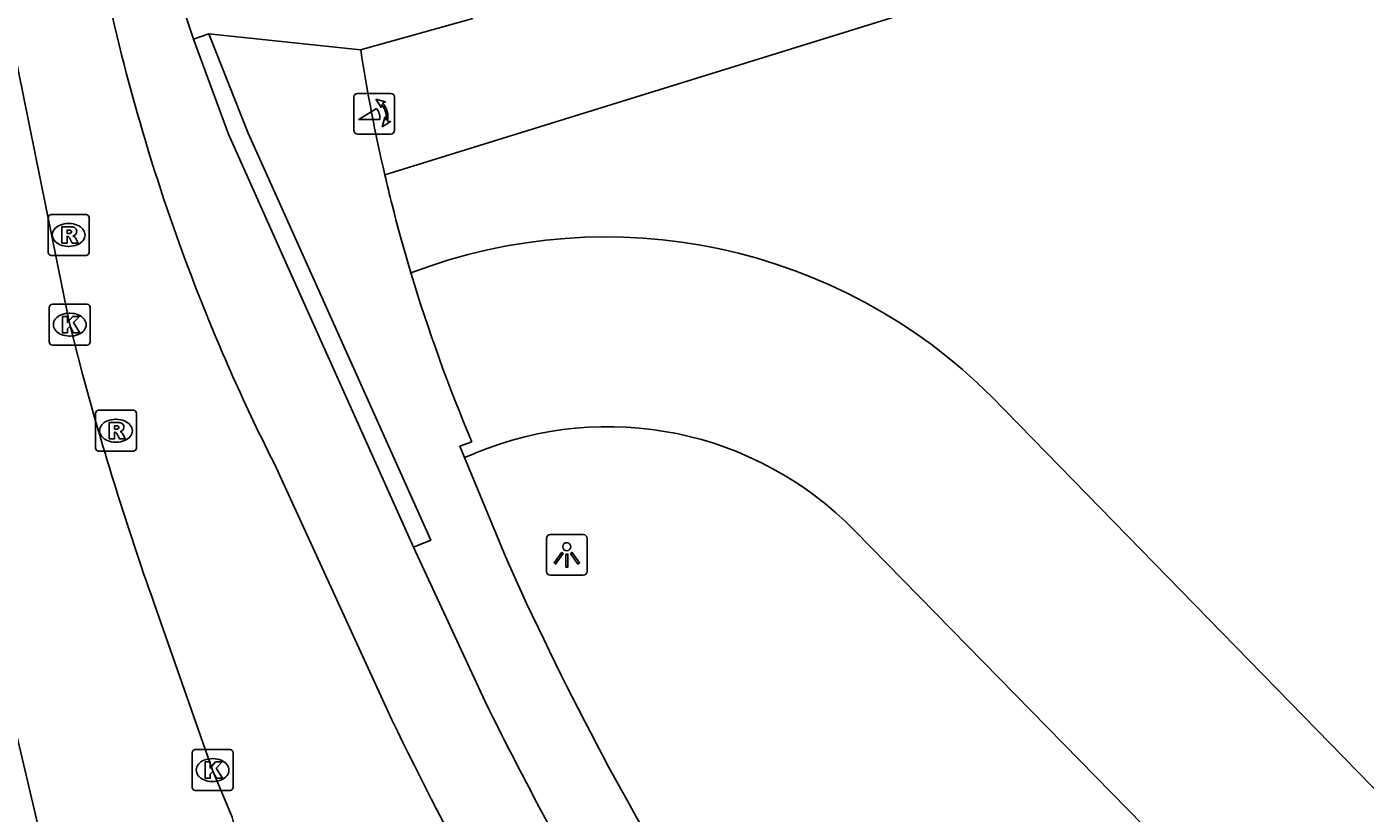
# Model space of a CAD drawing. Extents: x 159265 to 160143, y 383413 to 384319.
# Drawn here: x 159341.01 to 159373.79, y 383653.74 to 383673 of the extents above; entities that cross this region are included whole.
import ezdxf

# ---------------------------------------------------------------- set-up
doc = ezdxf.new("R2010")
doc.units = 0
for name, color, linetype in [('IMGEO_Fietspad_open', 7, 'Continuous'), ('IMGEO_Kolk', 7, 'Continuous'), ('IMGEO_Lichtpunt', 7, 'Continuous'), ('IMGEO_Poller', 7, 'Continuous'), ('IMGEO_Rijbaan_lokaal_gesloten', 7, 'Continuous'), ('IMGEO_Rijbaan_lokaal_open', 7, 'Continuous'), ('IMGEO_Rijbaan_regionaal_gesloten', 7, 'Continuous'), ('IMGEO_Rioolput', 7, 'Continuous'), ('IMGEO_Voetpad_open', 7, 'Continuous')]:
    doc.layers.add(name, color=color, linetype=linetype)

msp = doc.modelspace()

# ---------------------------------------------------------------- linework, layer by layer
at = {"layer": 'IMGEO_Fietspad_open'}
for points in [[(159404.099, 383686.209), (159349.78, 383669.374)], [(159351.932, 383673.197), (159349.189, 383672.436)]]:
    msp.add_lwpolyline(points, dxfattribs=at)
msp.add_arc((159389.121, 383678.555), 40.398, 188.7124, 193.1364, dxfattribs=at)
at = {"layer": 'IMGEO_Kolk'}
for p, q in [((159341.566, 383665.277), (159341.566, 383666.129)), ((159341.641, 383666.203), (159342.493, 383666.203)), ((159342.567, 383666.129), (159342.567, 383665.277)), ((159342.054, 383665.983), (159342.079, 383665.983)), ((159342.077, 383665.423), (159342.052, 383665.423)), ((159342.493, 383665.203), (159341.641, 383665.203)), ((159345.063, 383654.37), (159345.063, 383655.222)), ((159345.138, 383655.296), (159345.99, 383655.296)), ((159346.064, 383655.222), (159346.064, 383654.37)), ((159345.551, 383655.076), (159345.576, 383655.076)), ((159345.99, 383654.296), (159345.138, 383654.296)), ((159345.574, 383654.516), (159345.549, 383654.516))]:
    msp.add_line(p, q, dxfattribs=at)
for points in [[(159341.566, 383665.277), (159341.566, 383666.129)], [(159341.641, 383666.203), (159342.493, 383666.203)], [(159342.567, 383666.129), (159342.567, 383665.277)], [(159341.887, 383665.903), (159342.01, 383665.903), (159342.01, 383665.752), (159342.14, 383665.903), (159342.304, 383665.903), (159342.158, 383665.752), (159342.311, 383665.503), (159342.159, 383665.503), (159342.074, 383665.667), (159342.01, 383665.6), (159342.01, 383665.503), (159341.887, 383665.503), (159341.887, 383665.903)], [(159342.493, 383665.203), (159341.641, 383665.203)], [(159345.063, 383654.37), (159345.063, 383655.222)], [(159345.138, 383655.296), (159345.99, 383655.296)], [(159346.064, 383655.222), (159346.064, 383654.37)], [(159345.384, 383654.996), (159345.507, 383654.996), (159345.507, 383654.845), (159345.637, 383654.996), (159345.801, 383654.996), (159345.655, 383654.845), (159345.808, 383654.596), (159345.656, 383654.596), (159345.571, 383654.76), (159345.507, 383654.693), (159345.507, 383654.596), (159345.384, 383654.596), (159345.384, 383654.996)], [(159345.99, 383654.296), (159345.138, 383654.296)]]:
    msp.add_lwpolyline(points, dxfattribs=at)
for centre, start, end in [((159341.643, 383666.127), 91.552, 178.448), ((159341.643, 383666.127), 91.552, 178.448), ((159342.491, 383666.127), 1.552, 88.448), ((159342.491, 383666.127), 1.552, 88.448), ((159341.643, 383665.279), 181.552, 268.448), ((159341.643, 383665.279), 181.552, 268.448), ((159342.491, 383665.279), 271.552, 358.448), ((159342.491, 383665.279), 271.552, 358.448), ((159345.14, 383655.22), 91.552, 178.448), ((159345.14, 383655.22), 91.552, 178.448), ((159345.988, 383655.22), 1.552, 88.448), ((159345.988, 383655.22), 1.552, 88.448), ((159345.14, 383654.372), 181.552, 268.448), ((159345.14, 383654.372), 181.552, 268.448), ((159345.988, 383654.372), 271.552, 358.448), ((159345.988, 383654.372), 271.552, 358.448)]:
    msp.add_arc(centre, 0.0765, start, end, dxfattribs=at)
for centre, major_axis, ratio, start_param, end_param in [((159342.053, 383665.703), (-0.387, 0.002), 0.722429, 4.712389, 7.853982), ((159342.078, 383665.703), (-0.39, 0.002), 0.717154, 1.570796, 4.712389), ((159345.55, 383654.796), (-0.387, 0.002), 0.722429, 4.712389, 7.853982), ((159345.575, 383654.796), (-0.39, 0.002), 0.717154, 1.570796, 4.712389)]:
    msp.add_ellipse(centre, major_axis=major_axis, ratio=ratio, start_param=start_param, end_param=end_param, dxfattribs=at)
at = {"layer": 'IMGEO_Lichtpunt'}
for p, q in [((159353.737, 383660.467), (159353.737, 383659.66)), ((159353.737, 383660.467), (159353.737, 383659.66)), ((159354.639, 383660.562), (159353.831, 383660.562)), ((159354.639, 383660.562), (159353.831, 383660.562)), ((159354.733, 383659.66), (159354.733, 383660.467)), ((159354.733, 383659.66), (159354.733, 383660.467)), ((159353.831, 383659.566), (159354.639, 383659.566)), ((159353.831, 383659.566), (159354.639, 383659.566))]:
    msp.add_line(p, q, dxfattribs=at)
for points in [[(159354.111, 383660.131), (159354.15, 383660.103), (159353.962, 383659.841), (159353.924, 383659.868), (159354.111, 383660.131)], [(159354.323, 383660.103), (159354.361, 383660.13), (159354.548, 383659.868), (159354.509, 383659.84), (159354.323, 383660.103)], [(159354.213, 383660.083), (159354.26, 383660.083), (159354.26, 383659.761), (159354.213, 383659.761), (159354.213, 383660.083)]]:
    msp.add_lwpolyline(points, dxfattribs=at)
msp.add_circle((159354.236, 383660.265), 0.0994, dxfattribs=at)
for centre, start, end in [((159353.831, 383660.467), 90, 180), ((159353.831, 383660.467), 90, 180), ((159354.639, 383660.467), 0, 90), ((159354.639, 383660.467), 0, 90), ((159353.831, 383659.66), 180, 270), ((159353.831, 383659.66), 180, 270), ((159354.639, 383659.66), 270, 0), ((159354.639, 383659.66), 270, 360)]:
    msp.add_arc(centre, 0.0946, start, end, dxfattribs=at)
at = {"layer": 'IMGEO_Poller'}
for p, q in [((159349.021, 383671.272), (159349.021, 383670.465)), ((159349.021, 383671.272), (159349.021, 383670.465)), ((159349.923, 383671.367), (159349.115, 383671.367)), ((159349.923, 383671.367), (159349.115, 383671.367)), ((159350.017, 383670.465), (159350.017, 383671.272)), ((159350.017, 383670.465), (159350.017, 383671.272)), ((159349.115, 383670.37), (159349.923, 383670.37)), ((159349.115, 383670.37), (159349.923, 383670.37))]:
    msp.add_line(p, q, dxfattribs=at)
for points in [[(159349.656, 383670.723), (159349.143, 383670.723), (159349.573, 383670.998)], [(159349.7, 383671.096), (159349.688, 383671.023), (159349.563, 383671.228)], [(159349.563, 383671.228), (159349.794, 383671.162), (159349.723, 383671.13)], [(159349.716, 383670.551), (159349.782, 383670.782), (159349.812, 383670.714)], [(159349.848, 383670.687), (159349.92, 383670.676), (159349.716, 383670.551)]]:
    msp.add_lwpolyline(points, dxfattribs=at)
for centre, radius, start, end in [((159349.115, 383671.272), 0.0946, 90, 180), ((159349.115, 383671.272), 0.0946, 90, 180), ((159349.923, 383671.272), 0.0946, 0, 90), ((159349.923, 383671.272), 0.0946, 0, 90), ((159349.328, 383670.773), 0.332, 351.3247, 42.4854), ((159349.342, 383670.783), 0.476, 351.7527, 41.1691), ((159349.342, 383670.783), 0.516, 349.3569, 42.2912), ((159349.115, 383670.465), 0.0946, 180, 270), ((159349.115, 383670.465), 0.0946, 180, 270), ((159349.923, 383670.465), 0.0946, 270, 0), ((159349.923, 383670.465), 0.0946, 270, 0)]:
    msp.add_arc(centre, radius, start, end, dxfattribs=at)
at = {"layer": 'IMGEO_Rijbaan_lokaal_gesloten'}
for points in [[(159345.1, 383672.695), (159344.754, 383673.743)], [(159350.482, 383660.256), (159347.36, 383667.229), (159345.954, 383670.369), (159345.1, 383672.695)], [(159349.822, 383656.308), (159347.114, 383662.22)], [(159350.482, 383660.256), (159352.227, 383656.492)]]:
    msp.add_lwpolyline(points, dxfattribs=at)
for centre, radius, start, end in [((159390.161, 383684.084), 48.281, 191.7732, 201.1218), ((159390.272, 383684.137), 48.404, 201.1327, 206.9231), ((159427.093, 383693.041), 85.557, 205.4252, 218.64293), ((159433.487, 383696.543), 90.594, 206.23729, 210.79314)]:
    msp.add_arc(centre, radius, start, end, dxfattribs=at)
at = {"layer": 'IMGEO_Rijbaan_lokaal_open'}
for points in [[(159322.954, 383766.957), (159323.122, 383765.878), (159324.407, 383757.692), (159325.851, 383750), (159328.1, 383738.016), (159331.856, 383718.365), (159336.016, 383696.703), (159339.221, 383679.999), (159340.401, 383673.929), (159342.02, 383665.933), (159342.067, 383665.703), (159342.379, 383664.493)], [(159364.642, 383663.934), (159376.252, 383652.044)], [(159351.734, 383662.448), (159351.621, 383662.725), (159351.913, 383662.834)], [(159351.987, 383662.552), (159351.734, 383662.448)], [(159378.177, 383643.413), (159361.289, 383660.652)], [(159344.125, 383658.896), (159345.564, 383654.796), (159346.005, 383653.739)]]:
    msp.add_lwpolyline(points, dxfattribs=at)
for centre, radius, start, end in [((159355.192, 383654.499), 13.354, 44.9563, 110.9339), ((159388.683, 383678.433), 39.942, 196.6758, 202.9876), ((159417.122, 383684.738), 77.436, 195.15589, 199.49503), ((159355.242, 383654.766), 8.439, 44.2273, 112.6842), ((159345.089, 383653.345), 0.997, 336.0305, 23.2524)]:
    msp.add_arc(centre, radius, start, end, dxfattribs=at)
at = {"layer": 'IMGEO_Rijbaan_regionaal_gesloten'}
msp.add_lwpolyline([(159343.033, 383646.03), (159338.544, 383665.089)], dxfattribs=at)
at = {"layer": 'IMGEO_Rioolput'}
for p, q in [((159341.539, 383667.474), (159341.539, 383668.326)), ((159341.614, 383668.4), (159342.466, 383668.4)), ((159342.54, 383668.326), (159342.54, 383667.474)), ((159342.027, 383668.18), (159342.052, 383668.18)), ((159342.466, 383667.4), (159341.614, 383667.4)), ((159342.05, 383667.62), (159342.025, 383667.62)), ((159342.697, 383662.68), (159342.697, 383663.532)), ((159342.772, 383663.606), (159343.624, 383663.606)), ((159343.698, 383663.532), (159343.698, 383662.68)), ((159343.185, 383663.386), (159343.21, 383663.386)), ((159343.208, 383662.826), (159343.183, 383662.826)), ((159343.624, 383662.606), (159342.772, 383662.606))]:
    msp.add_line(p, q, dxfattribs=at)
for points in [[(159341.539, 383667.474), (159341.539, 383668.326)], [(159341.614, 383668.4), (159342.466, 383668.4)], [(159342.54, 383668.326), (159342.54, 383667.474)], [(159342.128, 383668.098), (159341.876, 383668.1), (159341.876, 383667.7)], [(159342.054, 383668.019), (159342, 383668.019), (159342, 383667.938)], [(159341.876, 383667.7), (159342, 383667.7), (159342, 383667.862), (159342.011, 383667.862)], [(159342, 383667.938), (159342.052, 383667.938)], [(159342.058, 383667.833), (159342.129, 383667.7), (159342.269, 383667.7), (159342.204, 383667.826)], [(159342.466, 383667.4), (159341.614, 383667.4)], [(159342.697, 383662.68), (159342.697, 383663.532)], [(159342.772, 383663.606), (159343.624, 383663.606)], [(159343.698, 383663.532), (159343.698, 383662.68)], [(159343.286, 383663.304), (159343.034, 383663.306), (159343.034, 383662.906)], [(159343.212, 383663.225), (159343.158, 383663.225), (159343.158, 383663.144)], [(159343.158, 383663.144), (159343.21, 383663.144)], [(159343.034, 383662.906), (159343.158, 383662.906), (159343.158, 383663.068), (159343.169, 383663.068)], [(159343.216, 383663.039), (159343.287, 383662.906), (159343.427, 383662.906), (159343.362, 383663.032)], [(159343.624, 383662.606), (159342.772, 383662.606)]]:
    msp.add_lwpolyline(points, dxfattribs=at)
for centre, radius, start, end in [((159341.616, 383668.324), 0.0765, 91.552, 178.448), ((159341.616, 383668.324), 0.0765, 91.552, 178.448), ((159342.464, 383668.324), 0.0765, 1.552, 88.448), ((159342.464, 383668.324), 0.0765, 1.552, 88.448), ((159342.06, 383667.923), 0.0964, 77.0061, 93.1865), ((159342.074, 383667.98), 0.0378, 276.6634, 79.6772), ((159342.127, 383667.988), 0.109, 350.3612, 89.416), ((159342.01, 383667.809), 0.0533, 26.0293, 88.6989), ((159342.036, 383668.127), 0.19, 274.7715, 282.9687), ((159342.125, 383667.988), 0.112, 277.5842, 350.9817), ((159342.109, 383667.773), 0.108, 29.5134, 73.7905), ((159341.616, 383667.476), 0.0765, 181.552, 268.448), ((159341.616, 383667.476), 0.0765, 181.552, 268.448), ((159342.464, 383667.476), 0.0765, 271.552, 358.448), ((159342.464, 383667.476), 0.0765, 271.552, 358.448), ((159342.774, 383663.53), 0.0765, 91.552, 178.448), ((159342.774, 383663.53), 0.0765, 91.552, 178.448), ((159343.622, 383663.53), 0.0765, 1.552, 88.448), ((159343.622, 383663.53), 0.0765, 1.552, 88.448), ((159343.194, 383663.333), 0.19, 274.7715, 282.9687), ((159343.218, 383663.129), 0.0964, 77.0061, 93.1865), ((159343.232, 383663.186), 0.0378, 276.6634, 79.6772), ((159343.285, 383663.194), 0.109, 350.3612, 89.416), ((159343.283, 383663.194), 0.112, 277.5842, 350.9817), ((159343.267, 383662.979), 0.108, 29.5134, 73.7905), ((159343.168, 383663.015), 0.0533, 26.0293, 88.6989), ((159342.774, 383662.682), 0.0765, 181.552, 268.448), ((159342.774, 383662.682), 0.0765, 181.552, 268.448), ((159343.622, 383662.682), 0.0765, 271.552, 358.448), ((159343.622, 383662.682), 0.0765, 271.552, 358.448)]:
    msp.add_arc(centre, radius, start, end, dxfattribs=at)
for centre, major_axis, ratio, start_param, end_param in [((159342.026, 383667.9), (-0.387, 0.002), 0.722429, 4.712389, 7.853982), ((159342.051, 383667.9), (-0.39, 0.002), 0.717154, 1.570796, 4.712389), ((159343.184, 383663.106), (-0.387, 0.002), 0.722429, 4.712389, 7.853982), ((159343.209, 383663.106), (-0.39, 0.002), 0.717154, 1.570796, 4.712389)]:
    msp.add_ellipse(centre, major_axis=major_axis, ratio=ratio, start_param=start_param, end_param=end_param, dxfattribs=at)
at = {"layer": 'IMGEO_Voetpad_open'}
for points in [[(159345.1, 383672.695), (159345.475, 383672.826)], [(159349.189, 383672.436), (159345.475, 383672.826)], [(159345.475, 383672.826), (159346.431, 383670.392), (159347.803, 383667.336), (159350.904, 383660.425), (159350.482, 383660.256)], [(159350.421, 383666.971), (159350.152, 383667.907)], [(159351.734, 383662.448), (159352.732, 383660.023)]]:
    msp.add_lwpolyline(points, dxfattribs=at)
for centre, radius, start, end in [((159388.756, 383678.477), 40.025, 193.1458, 195.3124), ((159423.67, 383691.696), 77.688, 204.06061, 219.09122)]:
    msp.add_arc(centre, radius, start, end, dxfattribs=at)

doc.saveas('drawing.dxf')
